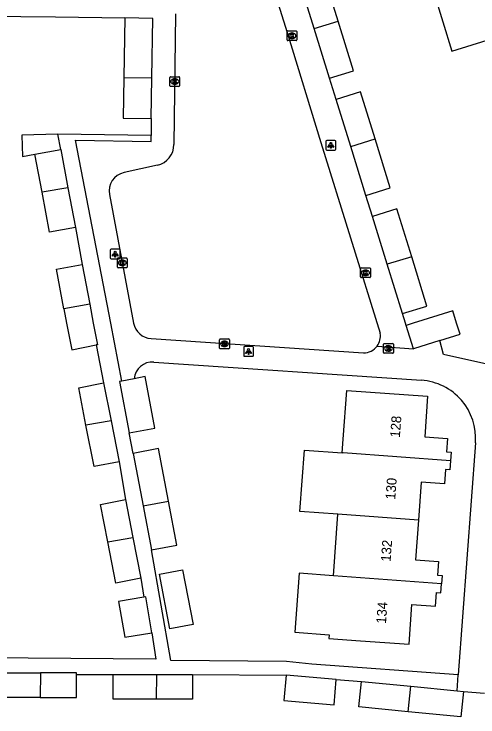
# Model space of a CAD drawing. Extents: x 163686 to 164493, y 382719 to 383870.
# Drawn here: x 164221.4 to 164268.9, y 383459.7 to 383531.6 of the extents above; entities that cross this region are included whole.
import ezdxf

# ---------------------------------------------------------------- set-up
doc = ezdxf.new("R2010")
doc.units = 0
for name, color, linetype in [('IMGEO_Kolk', 7, 'Continuous'), ('IMGEO_Lichtpunt', 7, 'Continuous'), ('IMGEO_Pand', 7, 'Continuous'), ('IMGEO_Pand_nummerreeks', 7, 'Continuous'), ('IMGEO_Rioolput', 7, 'Continuous'), ('IMGEO_Voetpad_open', 7, 'Continuous')]:
    doc.layers.add(name, color=color, linetype=linetype)

msp = doc.modelspace()

# ---------------------------------------------------------------- linework, layer by layer
at = {"layer": 'IMGEO_Kolk'}
for p, q in [((164249.345, 383529.004), (164249.345, 383529.856)), ((164249.42, 383529.93), (164250.272, 383529.93)), ((164249.833, 383529.71), (164249.858, 383529.71)), ((164250.346, 383529.856), (164250.346, 383529.004)), ((164250.272, 383528.93), (164249.42, 383528.93)), ((164249.856, 383529.15), (164249.831, 383529.15)), ((164237.358, 383524.309), (164237.358, 383525.161)), ((164237.433, 383525.235), (164238.285, 383525.235)), ((164237.846, 383525.015), (164237.871, 383525.015)), ((164238.359, 383525.161), (164238.359, 383524.309)), ((164238.285, 383524.235), (164237.433, 383524.235)), ((164237.869, 383524.455), (164237.844, 383524.455)), ((164231.987, 383505.748), (164231.987, 383506.6)), ((164232.062, 383506.674), (164232.914, 383506.674)), ((164232.988, 383506.6), (164232.988, 383505.748)), ((164232.498, 383505.894), (164232.473, 383505.894)), ((164232.475, 383506.454), (164232.5, 383506.454)), ((164232.914, 383505.674), (164232.062, 383505.674)), ((164256.876, 383504.737), (164256.876, 383505.589)), ((164256.951, 383505.663), (164257.803, 383505.663)), ((164257.364, 383505.443), (164257.389, 383505.443)), ((164257.877, 383505.589), (164257.877, 383504.737)), ((164257.803, 383504.663), (164256.951, 383504.663)), ((164257.387, 383504.883), (164257.362, 383504.883)), ((164242.444, 383497.458), (164242.444, 383498.31)), ((164242.519, 383498.384), (164243.371, 383498.384)), ((164242.932, 383498.164), (164242.957, 383498.164)), ((164243.445, 383498.31), (164243.445, 383497.458)), ((164243.371, 383497.384), (164242.519, 383497.384)), ((164242.955, 383497.604), (164242.93, 383497.604))]:
    msp.add_line(p, q, dxfattribs=at)
for points in [[(164249.345, 383529.004), (164249.345, 383529.856)], [(164249.42, 383529.93), (164250.272, 383529.93)], [(164249.666, 383529.63), (164249.789, 383529.63), (164249.789, 383529.479), (164249.919, 383529.63), (164250.083, 383529.63), (164249.937, 383529.479), (164250.09, 383529.23), (164249.938, 383529.23), (164249.853, 383529.394), (164249.789, 383529.327), (164249.789, 383529.23), (164249.666, 383529.23), (164249.666, 383529.63)], [(164250.346, 383529.856), (164250.346, 383529.004)], [(164250.272, 383528.93), (164249.42, 383528.93)], [(164237.358, 383524.309), (164237.358, 383525.161)], [(164237.433, 383525.235), (164238.285, 383525.235)], [(164237.679, 383524.935), (164237.802, 383524.935), (164237.802, 383524.784), (164237.932, 383524.935), (164238.096, 383524.935), (164237.95, 383524.784), (164238.103, 383524.535), (164237.951, 383524.535), (164237.866, 383524.699), (164237.802, 383524.632), (164237.802, 383524.535), (164237.679, 383524.535), (164237.679, 383524.935)], [(164238.359, 383525.161), (164238.359, 383524.309)], [(164238.285, 383524.235), (164237.433, 383524.235)], [(164231.987, 383505.748), (164231.987, 383506.6)], [(164232.062, 383506.674), (164232.914, 383506.674)], [(164232.988, 383506.6), (164232.988, 383505.748)], [(164232.308, 383506.374), (164232.431, 383506.374), (164232.431, 383506.223), (164232.561, 383506.374), (164232.725, 383506.374), (164232.579, 383506.223), (164232.732, 383505.974), (164232.58, 383505.974), (164232.495, 383506.138), (164232.431, 383506.071), (164232.431, 383505.974), (164232.308, 383505.974), (164232.308, 383506.374)], [(164232.914, 383505.674), (164232.062, 383505.674)], [(164256.876, 383504.737), (164256.876, 383505.589)], [(164256.951, 383505.663), (164257.803, 383505.663)], [(164257.197, 383505.363), (164257.32, 383505.363), (164257.32, 383505.212), (164257.45, 383505.363), (164257.614, 383505.363), (164257.468, 383505.212), (164257.621, 383504.963), (164257.469, 383504.963), (164257.384, 383505.127), (164257.32, 383505.06), (164257.32, 383504.963), (164257.197, 383504.963), (164257.197, 383505.363)], [(164257.877, 383505.589), (164257.877, 383504.737)], [(164257.803, 383504.663), (164256.951, 383504.663)], [(164242.444, 383497.458), (164242.444, 383498.31)], [(164242.519, 383498.384), (164243.371, 383498.384)], [(164242.765, 383498.084), (164242.888, 383498.084), (164242.888, 383497.933), (164243.018, 383498.084), (164243.182, 383498.084), (164243.036, 383497.933), (164243.189, 383497.684), (164243.037, 383497.684), (164242.952, 383497.848), (164242.888, 383497.781), (164242.888, 383497.684), (164242.765, 383497.684), (164242.765, 383498.084)], [(164243.445, 383498.31), (164243.445, 383497.458)], [(164243.371, 383497.384), (164242.519, 383497.384)]]:
    msp.add_lwpolyline(points, dxfattribs=at)
for centre, start, end in [((164249.422, 383529.854), 91.55205, 178.44795), ((164249.422, 383529.854), 91.55205, 178.44795), ((164250.27, 383529.854), 1.55205, 88.44795), ((164250.27, 383529.854), 1.55205, 88.44795), ((164249.422, 383529.006), 181.55205, 268.44795), ((164249.422, 383529.006), 181.55205, 268.44795), ((164250.27, 383529.006), 271.55205, 358.44795), ((164250.27, 383529.006), 271.55205, 358.44795), ((164237.435, 383525.159), 91.55205, 178.44795), ((164237.435, 383525.159), 91.55205, 178.44795), ((164238.283, 383525.159), 1.55205, 88.44795), ((164238.283, 383525.159), 1.55205, 88.44795), ((164237.435, 383524.311), 181.55205, 268.44795), ((164237.435, 383524.311), 181.55205, 268.44795), ((164238.283, 383524.311), 271.55205, 358.44795), ((164238.283, 383524.311), 271.55205, 358.44795), ((164232.064, 383506.598), 91.55205, 178.44795), ((164232.064, 383506.598), 91.55205, 178.44795), ((164232.912, 383506.598), 1.55205, 88.44795), ((164232.912, 383506.598), 1.55205, 88.44795), ((164232.064, 383505.75), 181.55205, 268.44795), ((164232.064, 383505.75), 181.55205, 268.44795), ((164232.912, 383505.75), 271.55205, 358.44795), ((164232.912, 383505.75), 271.55205, 358.44795), ((164256.953, 383505.587), 91.55205, 178.44795), ((164256.953, 383505.587), 91.55205, 178.44795), ((164257.801, 383505.587), 1.55205, 88.44795), ((164257.801, 383505.587), 1.55205, 88.44795), ((164256.953, 383504.739), 181.55205, 268.44795), ((164256.953, 383504.739), 181.55205, 268.44795), ((164257.801, 383504.739), 271.55205, 358.44795), ((164257.801, 383504.739), 271.55205, 358.44795), ((164242.521, 383498.308), 91.55205, 178.44795), ((164242.521, 383498.308), 91.55205, 178.44795), ((164243.369, 383498.308), 1.55205, 88.44795), ((164243.369, 383498.308), 1.55205, 88.44795), ((164242.521, 383497.46), 181.55205, 268.44795), ((164242.521, 383497.46), 181.55205, 268.44795), ((164243.369, 383497.46), 271.55205, 358.44795), ((164243.369, 383497.46), 271.55205, 358.44795)]:
    msp.add_arc(centre, 0.0765, start, end, dxfattribs=at)
for centre, major_axis, ratio, start_param, end_param in [((164249.832, 383529.43), (-0.387, 0.002), 0.722429, 4.712389, 7.853982), ((164249.857, 383529.43), (-0.39, 0.002), 0.717154, 1.570796, 4.712389), ((164237.845, 383524.735), (-0.387, 0.002), 0.722429, 4.712389, 7.853982), ((164237.87, 383524.735), (-0.39, 0.002), 0.717154, 1.570796, 4.712389), ((164232.474, 383506.174), (-0.387, 0.002), 0.722429, 4.712389, 7.853982), ((164232.499, 383506.174), (-0.39, 0.002), 0.717154, 1.570796, 4.712389), ((164257.363, 383505.163), (-0.387, 0.002), 0.722429, 4.712389, 7.853982), ((164257.388, 383505.163), (-0.39, 0.002), 0.717154, 1.570796, 4.712389), ((164242.931, 383497.884), (-0.387, 0.002), 0.722429, 4.712389, 7.853982), ((164242.956, 383497.884), (-0.39, 0.002), 0.717154, 1.570796, 4.712389)]:
    msp.add_ellipse(centre, major_axis=major_axis, ratio=ratio, start_param=start_param, end_param=end_param, dxfattribs=at)
at = {"layer": 'IMGEO_Lichtpunt'}
for p, q in [((164253.325, 383518.618), (164253.325, 383517.811)), ((164253.325, 383518.618), (164253.325, 383517.811)), ((164254.227, 383518.713), (164253.419, 383518.713)), ((164254.227, 383518.713), (164253.419, 383518.713)), ((164254.321, 383517.811), (164254.321, 383518.618)), ((164254.321, 383517.811), (164254.321, 383518.618)), ((164253.419, 383517.717), (164254.227, 383517.717)), ((164253.419, 383517.717), (164254.227, 383517.717)), ((164231.262, 383507.481), (164231.262, 383506.674)), ((164231.262, 383507.481), (164231.262, 383506.674)), ((164232.164, 383507.576), (164231.356, 383507.576)), ((164232.164, 383507.576), (164231.356, 383507.576)), ((164232.258, 383506.674), (164232.258, 383507.481)), ((164232.258, 383506.674), (164232.258, 383507.481)), ((164231.356, 383506.58), (164232.164, 383506.58)), ((164231.356, 383506.58), (164232.164, 383506.58)), ((164244.911, 383497.511), (164244.911, 383496.704)), ((164244.911, 383497.511), (164244.911, 383496.704)), ((164245.813, 383497.606), (164245.005, 383497.606)), ((164245.813, 383497.606), (164245.005, 383497.606)), ((164245.907, 383496.704), (164245.907, 383497.511)), ((164245.907, 383496.704), (164245.907, 383497.511)), ((164245.005, 383496.61), (164245.813, 383496.61)), ((164245.005, 383496.61), (164245.813, 383496.61))]:
    msp.add_line(p, q, dxfattribs=at)
for points in [[(164253.699, 383518.282), (164253.738, 383518.254), (164253.55, 383517.992), (164253.512, 383518.019), (164253.699, 383518.282)], [(164253.801, 383518.234), (164253.848, 383518.234), (164253.848, 383517.912), (164253.801, 383517.912), (164253.801, 383518.234)], [(164253.911, 383518.254), (164253.949, 383518.281), (164254.136, 383518.019), (164254.097, 383517.991), (164253.911, 383518.254)], [(164231.636, 383507.145), (164231.675, 383507.117), (164231.487, 383506.855), (164231.449, 383506.882), (164231.636, 383507.145)], [(164231.738, 383507.097), (164231.785, 383507.097), (164231.785, 383506.775), (164231.738, 383506.775), (164231.738, 383507.097)], [(164231.848, 383507.117), (164231.886, 383507.144), (164232.073, 383506.882), (164232.034, 383506.854), (164231.848, 383507.117)], [(164245.285, 383497.175), (164245.324, 383497.147), (164245.136, 383496.885), (164245.098, 383496.912), (164245.285, 383497.175)], [(164245.387, 383497.127), (164245.434, 383497.127), (164245.434, 383496.805), (164245.387, 383496.805), (164245.387, 383497.127)], [(164245.497, 383497.147), (164245.535, 383497.174), (164245.722, 383496.912), (164245.683, 383496.884), (164245.497, 383497.147)]]:
    msp.add_lwpolyline(points, dxfattribs=at)
for centre in [(164253.824, 383518.416), (164231.761, 383507.279), (164245.41, 383497.309)]:
    msp.add_circle(centre, 0.0994, dxfattribs=at)
for centre, start, end in [((164253.419, 383518.618), 90, 180), ((164253.419, 383518.618), 90, 180), ((164254.227, 383518.618), 0, 90), ((164254.227, 383518.618), 0, 90), ((164253.419, 383517.811), 180, 270), ((164253.419, 383517.811), 180, 270), ((164254.227, 383517.811), 270, 0), ((164254.227, 383517.811), 270, 360), ((164231.356, 383507.481), 90, 180), ((164231.356, 383507.481), 90, 180), ((164232.164, 383507.481), 0, 90), ((164232.164, 383507.481), 0, 90), ((164231.356, 383506.674), 180, 270), ((164231.356, 383506.674), 180, 270), ((164232.164, 383506.674), 270, 0), ((164232.164, 383506.674), 270, 360), ((164245.005, 383497.511), 90, 180), ((164245.005, 383497.511), 90, 180), ((164245.813, 383497.511), 0, 90), ((164245.813, 383497.511), 0, 90), ((164245.005, 383496.704), 180, 270), ((164245.005, 383496.704), 180, 270), ((164245.813, 383496.704), 270, 0), ((164245.813, 383496.704), 270, 360)]:
    msp.add_arc(centre, 0.0946, start, end, dxfattribs=at)
at = {"layer": 'IMGEO_Pand'}
for points in [[(164254.587, 383530.934), (164253.12, 383535.675), (164250.645, 383534.909)], [(164252.108, 383530.18), (164250.645, 383534.909)], [(164267.951, 383534.999), (164264.349, 383533.884), (164266.218, 383527.844), (164269.82, 383528.959)], [(164232.738, 383531.253), (164232.644, 383525.158)], [(164235.527, 383525.116), (164235.621, 383531.208), (164232.738, 383531.253)], [(164252.108, 383530.18), (164254.587, 383530.934)], [(164253.686, 383525.079), (164256.161, 383525.845), (164254.587, 383530.934)], [(164253.686, 383525.079), (164252.108, 383530.18)], [(164232.644, 383525.158), (164232.579, 383520.985), (164235.462, 383520.941)], [(164232.644, 383525.158), (164235.527, 383525.116)], [(164235.462, 383520.941), (164235.527, 383525.116)], [(164258.344, 383518.862), (164256.854, 383523.68), (164254.373, 383522.912)], [(164255.86, 383518.106), (164254.373, 383522.912)], [(164225.9, 383519.345), (164222.219, 383519.242), (164222.274, 383517.059), (164223.558, 383517.3)], [(164226.191, 383517.795), (164225.9, 383519.345)], [(164255.86, 383518.106), (164258.344, 383518.862)], [(164257.414, 383513.082), (164259.895, 383513.85), (164258.344, 383518.862)], [(164257.414, 383513.082), (164255.86, 383518.106)], [(164223.558, 383517.3), (164226.191, 383517.795)], [(164226.191, 383517.795), (164226.93, 383513.863)], [(164224.29, 383513.402), (164223.558, 383517.3)], [(164226.93, 383513.863), (164224.29, 383513.402)], [(164226.93, 383513.863), (164227.693, 383509.799)], [(164227.693, 383509.799), (164225.06, 383509.305), (164224.29, 383513.402)], [(164262.095, 383506.787), (164260.578, 383511.691), (164258.082, 383510.919)], [(164259.596, 383506.027), (164258.082, 383510.919)], [(164262.095, 383506.787), (164259.596, 383506.027)], [(164261.158, 383500.976), (164263.654, 383501.748), (164262.095, 383506.787)], [(164226.527, 383501.474), (164225.777, 383505.519), (164228.378, 383506.007)], [(164228.378, 383506.007), (164229.155, 383501.933)], [(164261.158, 383500.976), (164259.596, 383506.027)], [(164229.155, 383501.933), (164226.527, 383501.474)], [(164229.155, 383501.933), (164229.524, 383500), (164229.945, 383497.792), (164229.827, 383497.769)], [(164226.527, 383501.474), (164226.8, 383500), (164227.33, 383497.282), (164229.827, 383497.769)], [(164264.969, 383498.228), (164267.047, 383498.876), (164266.697, 383500), (164266.303, 383501.262), (164262.258, 383500), (164261.531, 383499.773)], [(164262.275, 383497.387), (164261.531, 383499.773)], [(164264.969, 383498.228), (164262.275, 383497.387)], [(164233.199, 383488.764), (164235.813, 383489.26), (164234.815, 383494.527), (164233.716, 383494.319)], [(164228.777, 383489.547), (164228.029, 383493.382), (164230.585, 383493.88)], [(164230.585, 383493.88), (164231.342, 383489.995)], [(164232.451, 383494.079), (164232.201, 383494.032), (164233.199, 383488.764)], [(164233.716, 383494.319), (164232.451, 383494.079)], [(164254.992, 383486.726), (164255.093, 383488.13), (164255.452, 383493.116), (164263.726, 383492.52), (164263.427, 383488.365), (164265.772, 383488.196), (164265.672, 383486.813), (164266.143, 383486.779), (164266.08, 383485.9)], [(164231.342, 383489.995), (164228.777, 383489.547)], [(164232.158, 383485.81), (164229.602, 383485.312), (164228.777, 383489.547)], [(164231.342, 383489.995), (164232.158, 383485.81)], [(164237.23, 383481.784), (164236.209, 383487.171), (164233.595, 383486.675)], [(164233.595, 383486.675), (164234.615, 383481.289)], [(164254.539, 383480.435), (164250.67, 383480.723), (164251.138, 383487.012), (164254.992, 383486.726)], [(164266.08, 383485.9), (164255.093, 383486.718), (164254.992, 383486.726)], [(164266.08, 383485.9), (164266.014, 383484.991), (164265.566, 383485.023), (164265.459, 383483.546), (164263.068, 383483.718), (164262.788, 383479.821)], [(164230.999, 383477.615), (164230.251, 383481.45), (164232.807, 383481.948)], [(164232.807, 383481.948), (164233.564, 383478.063)], [(164234.615, 383481.289), (164237.23, 383481.784)], [(164235.468, 383476.79), (164238.082, 383477.285), (164237.23, 383481.784)], [(164234.615, 383481.289), (164235.468, 383476.79)], [(164254.086, 383474.145), (164254.539, 383480.435)], [(164262.788, 383479.821), (164254.539, 383480.435)], [(164262.788, 383479.821), (164262.497, 383475.784), (164264.841, 383475.615), (164264.739, 383474.202), (164265.201, 383474.169), (164265.14, 383473.322)], [(164230.999, 383477.615), (164233.564, 383478.063)], [(164233.564, 383478.063), (164234.38, 383473.878)], [(164234.38, 383473.878), (164231.824, 383473.38), (164230.999, 383477.615)], [(164238.665, 383474.757), (164239.728, 383469.145), (164237.369, 383468.698), (164236.306, 383474.31), (164238.665, 383474.757)], [(164254.086, 383474.145), (164250.586, 383474.397), (164250.151, 383468.353), (164253.651, 383468.101), (164253.623, 383467.718), (164256.847, 383467.486), (164261.834, 383467.127), (164262.127, 383471.199), (164264.54, 383471.025), (164264.64, 383472.417), (164265.073, 383472.386), (164265.14, 383473.322)], [(164265.14, 383473.322), (164254.086, 383474.145)], [(164234.705, 383471.954), (164232.114, 383471.516), (164232.735, 383467.841), (164235.521, 383468.312)], [(164235.521, 383468.312), (164234.9, 383471.987), (164234.705, 383471.954)], [(164219.711, 383464.213), (164224.14, 383464.213)], [(164224.102, 383461.687), (164219.711, 383461.687), (164219.711, 383464.213)], [(164224.14, 383464.213), (164224.102, 383461.687)], [(164227.806, 383464.023), (164227.806, 383464.213), (164224.14, 383464.213)], [(164224.102, 383461.687), (164227.806, 383461.687), (164227.806, 383464.023)], [(164231.569, 383464.033), (164235.998, 383464.033)], [(164235.96, 383461.507), (164231.569, 383461.507), (164231.569, 383464.033)], [(164239.664, 383464.033), (164239.664, 383461.507), (164235.96, 383461.507)], [(164235.998, 383464.033), (164235.96, 383461.507)], [(164235.998, 383464.033), (164239.664, 383464.033)], [(164249.257, 383463.968), (164249.034, 383461.376), (164254.155, 383460.934), (164254.379, 383463.526)], [(164254.379, 383463.526), (164249.257, 383463.968)], [(164261.736, 383460.223), (164256.706, 383460.723), (164256.965, 383463.331)], [(164256.965, 383463.331), (164261.995, 383462.831)], [(164261.736, 383460.223), (164261.995, 383462.831)], [(164261.995, 383462.831), (164266.742, 383462.359)], [(164267.391, 383462.295), (164267.132, 383459.687), (164261.736, 383460.223)], [(164266.742, 383462.359), (164267.391, 383462.295)]]:
    msp.add_lwpolyline(points, dxfattribs=at)
at = {"layer": 'IMGEO_Rioolput'}
for p, q in [((164259.22, 383496.996), (164259.22, 383497.848)), ((164259.295, 383497.922), (164260.147, 383497.922)), ((164259.708, 383497.702), (164259.733, 383497.702)), ((164260.221, 383497.848), (164260.221, 383496.996)), ((164260.147, 383496.922), (164259.295, 383496.922)), ((164259.731, 383497.142), (164259.706, 383497.142))]:
    msp.add_line(p, q, dxfattribs=at)
for points in [[(164259.22, 383496.996), (164259.22, 383497.848)], [(164259.295, 383497.922), (164260.147, 383497.922)], [(164259.809, 383497.62), (164259.557, 383497.622), (164259.557, 383497.222)], [(164259.557, 383497.222), (164259.681, 383497.222), (164259.681, 383497.384), (164259.692, 383497.384)], [(164259.735, 383497.541), (164259.681, 383497.541), (164259.681, 383497.46)], [(164259.681, 383497.46), (164259.733, 383497.46)], [(164259.739, 383497.355), (164259.81, 383497.222), (164259.95, 383497.222), (164259.885, 383497.348)], [(164260.221, 383497.848), (164260.221, 383496.996)], [(164260.147, 383496.922), (164259.295, 383496.922)]]:
    msp.add_lwpolyline(points, dxfattribs=at)
for centre, radius, start, end in [((164259.297, 383497.846), 0.0765, 91.55205, 178.44795), ((164259.297, 383497.846), 0.0765, 91.55205, 178.44795), ((164259.691, 383497.331), 0.0533, 26.02933, 88.69889), ((164259.717, 383497.649), 0.19, 274.7715, 282.96867), ((164259.741, 383497.445), 0.0964, 77.00612, 93.18647), ((164259.755, 383497.502), 0.0378, 276.66336, 79.67722), ((164259.808, 383497.51), 0.109, 350.36119, 89.41601), ((164259.806, 383497.51), 0.112, 277.58423, 350.98172), ((164259.79, 383497.295), 0.108, 29.51342, 73.79051), ((164260.145, 383497.846), 0.0765, 1.55205, 88.44795), ((164260.145, 383497.846), 0.0765, 1.55205, 88.44795), ((164259.297, 383496.998), 0.0765, 181.55205, 268.44795), ((164259.297, 383496.998), 0.0765, 181.55205, 268.44795), ((164260.145, 383496.998), 0.0765, 271.55205, 358.44795), ((164260.145, 383496.998), 0.0765, 271.55205, 358.44795)]:
    msp.add_arc(centre, radius, start, end, dxfattribs=at)
for centre, major_axis, ratio, start_param, end_param in [((164259.707, 383497.422), (-0.387, 0.002), 0.722429, 4.712389, 7.853982), ((164259.732, 383497.422), (-0.39, 0.002), 0.717154, 1.570796, 4.712389)]:
    msp.add_ellipse(centre, major_axis=major_axis, ratio=ratio, start_param=start_param, end_param=end_param, dxfattribs=at)
at = {"layer": 'IMGEO_Voetpad_open'}
for points in [[(164246.748, 383538.17), (164249.365, 383529.747), (164252.817, 383518.51), (164258.874, 383498.962)], [(164214.978, 383531.481), (164225.643, 383531.363), (164232.738, 383531.253)], [(164237.945, 383531.68), (164237.781, 383518.282)], [(164254.373, 383522.912), (164253.686, 383525.079)], [(164235.462, 383520.941), (164235.44, 383519.222)], [(164235.44, 383519.222), (164225.9, 383519.345)], [(164232.451, 383494.079), (164231.31, 383500), (164227.7, 383518.727), (164235.432, 383518.609), (164235.44, 383519.222)], [(164236.079, 383516.185), (164232.669, 383515.423)], [(164231.183, 383513.171), (164233.643, 383500)], [(164258.082, 383510.919), (164257.414, 383513.082)], [(164227.693, 383509.799), (164228.378, 383506.007)], [(164261.531, 383499.773), (164261.461, 383500), (164261.158, 383500.976)], [(164235.445, 383498.426), (164257.162, 383496.955)], [(164288.195, 383495.602), (164275.152, 383494.614), (164265.356, 383496.791), (164264.969, 383498.228)], [(164229.827, 383497.769), (164230.585, 383493.88)], [(164258.557, 383497.659), (164262.275, 383497.387)], [(164235.713, 383496.018), (164263.088, 383494.152)], [(164233.595, 383486.675), (164233.199, 383488.764)], [(164268.624, 383487.766), (164266.863, 383463.997)], [(164232.158, 383485.81), (164232.807, 383481.948)], [(164266.863, 383463.997), (164251.872, 383465.101), (164249.293, 383465.361), (164237.473, 383465.461), (164235.468, 383476.79)], [(164234.38, 383473.878), (164234.705, 383471.954)], [(164235.521, 383468.312), (164235.907, 383465.619), (164214.14, 383465.772)], [(164227.806, 383464.023), (164231.569, 383464.033)], [(164239.664, 383464.033), (164249.257, 383463.968)], [(164254.379, 383463.526), (164256.965, 383463.331)], [(164266.742, 383462.359), (164266.863, 383463.997)], [(164267.391, 383462.295), (164269.562, 383462.121)]]:
    msp.add_lwpolyline(points, dxfattribs=at)
for centre, radius, start, end in [((164235.605, 383518.309), 2.176, 282.58393, 359.28804), ((164233.092, 383513.528), 1.942, 102.58451, 190.57721), ((164235.579, 383500.397), 1.976, 191.60487, 266.12239), ((164257.166, 383498.687), 1.73, 323.52279, 9.1301), ((164257.161, 383498.69), 1.735, 270.02144, 323.53502), ((164235.576, 383494.156), 1.867, 85.79461, 174.98608), ((164262.692, 383488.216), 5.949, 355.66189, 86.1819)]:
    msp.add_arc(centre, radius, start, end, dxfattribs=at)

# ---------------------------------------------------------------- texts
at = {"layer": 'IMGEO_Pand_nummerreeks'}
for s, rotation, p in [('128', 85.73884, (164260.882, 383488.253)), ('130', 85.7374, (164260.409, 383481.904)), ('132', 85.73884, (164259.935, 383475.551)), ('134', 85.7374, (164259.462, 383469.204))]:
    msp.add_text(s, height=1, rotation=rotation, dxfattribs=at).set_placement(p)

doc.saveas('drawing.dxf')
